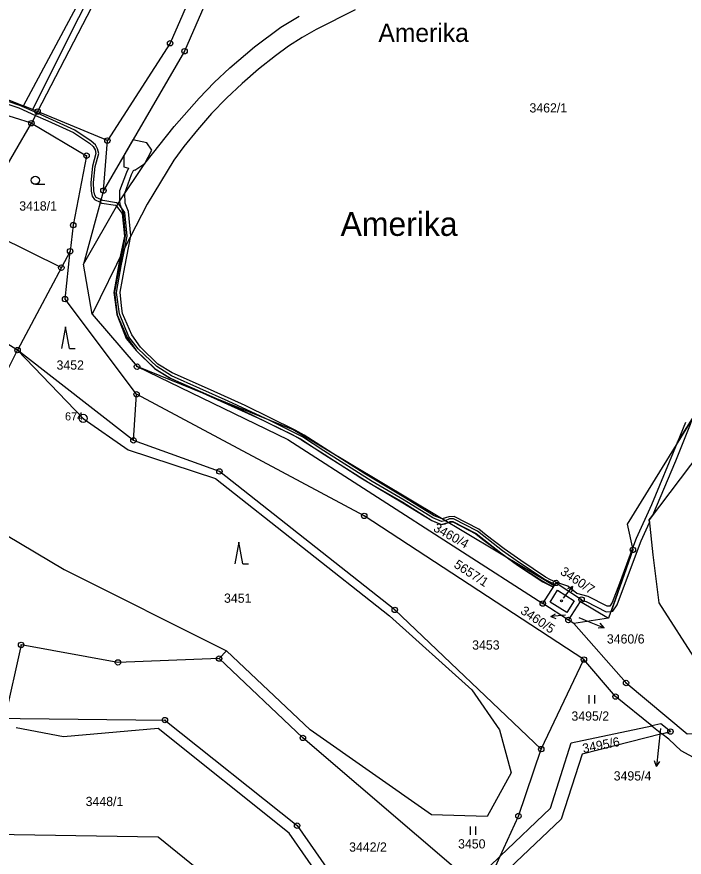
# Model space of a CAD drawing. Extents: x -644096 to -634268, y -1141430 to -1133463.
# Drawn here: x -641669.3 to -641546.1, y -1138233.1 to -1138078.1 of the extents above; entities that cross this region are included whole.
import ezdxf

# ---------------------------------------------------------------- set-up
doc = ezdxf.new("R2010")
doc.units = 0
for name, color, linetype in [('_CIVIL_CONSTRUCTION', 7, 'Continuous'), ('B_Hranice _3D', 7, 'Continuous'), ('M_Svah_Zarez', 7, 'Continuous'), ('svrsek_osa_sjezdy', 7, 'Continuous'), ('svrsek_osa_VRT', 7, 'Continuous'), ('svrsek_popisy_VRT', 7, 'Continuous'), ('terminal_VRT', 7, 'Continuous')]:
    doc.layers.add(name, color=color, linetype=linetype)

msp = doc.modelspace()

# ---------------------------------------------------------------- linework, layer by layer
at = {"layer": '_CIVIL_CONSTRUCTION'}
for centre, radius in [((-641640.97, -1138082.96), 0.5), ((-641640.97, -1138082.96), 0.0303), ((-641638.31, -1138084.42), 0.5), ((-641638.31, -1138084.42), 0.0303), ((-641665.44, -1138095.56), 0.5), ((-641665.44, -1138095.56), 0.0303), ((-641666.56, -1138097.71), 0.5), ((-641666.56, -1138097.71), 0.0303), ((-641652.55, -1138100.91), 0.5), ((-641652.55, -1138100.91), 0.0303), ((-641656.4, -1138103.7), 0.5), ((-641656.4, -1138103.7), 0.0303), ((-641653.28, -1138110.12), 0.5), ((-641653.28, -1138110.12), 0.0303), ((-641658.86, -1138116.51), 0.5), ((-641658.86, -1138116.51), 0.0303), ((-641659.42, -1138121.31), 0.5), ((-641659.42, -1138121.31), 0.0303), ((-641661.04, -1138124.35), 0.5), ((-641661.04, -1138124.35), 0.0303), ((-641660.36, -1138130.16), 0.5), ((-641660.36, -1138130.16), 0.0303), ((-641669.12, -1138139.56), 0.5), ((-641669.12, -1138139.56), 0.0303), ((-641647.08, -1138142.61), 0.5), ((-641647.08, -1138142.61), 0.0303), ((-641647.16, -1138147.7), 0.5), ((-641647.16, -1138147.7), 0.0303), ((-641657.03, -1138152.15), 0.75), ((-641657.03, -1138152.15), 0.03), ((-641647.74, -1138156.21), 0.5), ((-641647.74, -1138156.21), 0.0303), ((-641631.87, -1138161.94), 0.5), ((-641631.87, -1138161.94), 0.0303), ((-641605.17, -1138170.14), 0.5), ((-641605.17, -1138170.14), 0.0303), ((-641555.6, -1138176.41), 0.5), ((-641555.6, -1138176.41), 0.0303), ((-641569.78, -1138182.5), 0.5), ((-641569.78, -1138182.5), 0.0303), ((-641565.08, -1138185.56), 0.5), ((-641565.08, -1138185.56), 0.0303), ((-641599.53, -1138187.47), 0.5), ((-641572.22, -1138186.3), 0.5), ((-641572.22, -1138186.3), 0.0303), ((-641599.53, -1138187.47), 0.0303), ((-641567.5, -1138189.34), 0.5), ((-641567.5, -1138189.34), 0.0303), ((-641668.47, -1138193.93), 0.5), ((-641668.47, -1138193.93), 0.0303), ((-641631.93, -1138196.46), 0.5), ((-641631.93, -1138196.46), 0.0303), ((-641564.63, -1138196.64), 0.5), ((-641564.63, -1138196.64), 0.0303), ((-641650.6, -1138197.16), 0.5), ((-641650.6, -1138197.16), 0.0303), ((-641556.86, -1138200.96), 0.5), ((-641556.86, -1138200.96), 0.0303), ((-641558.8, -1138203.47), 0.5), ((-641558.8, -1138203.47), 0.0303), ((-641641.94, -1138207.8), 0.5), ((-641641.94, -1138207.8), 0.0303), ((-641616.49, -1138211.09), 0.5), ((-641548.67, -1138209.92), 0.5), ((-641548.67, -1138209.92), 0.0303), ((-641616.49, -1138211.09), 0.0303), ((-641572.5, -1138213.15), 0.5), ((-641572.5, -1138213.15), 0.0303), ((-641576.71, -1138225.5), 0.5), ((-641576.71, -1138225.5), 0.0303), ((-641617.54, -1138227.27), 0.5), ((-641617.54, -1138227.27), 0.0303)]:
    msp.add_circle(centre, radius, dxfattribs=at)
at = {"layer": 'B_Hranice _3D'}
for points in [[(-641673.07, -1138093.51), (-641668.91, -1138094.9), (-641665.81, -1138096.26), (-641663.52, -1138097.27), (-641658.81, -1138099.44), (-641655.84, -1138101.41), (-641655.17, -1138102.02), (-641654.83, -1138102.59), (-641654.67, -1138103.28), (-641655.32, -1138105.62), (-641655.61, -1138108.65), (-641655.52, -1138110.22), (-641655.36, -1138111.16), (-641654.93, -1138111.78), (-641653.87, -1138112.3), (-641653.73, -1138111.8), (-641654.59, -1138111.38), (-641654.88, -1138110.96), (-641655.02, -1138110.16), (-641655.11, -1138108.66), (-641654.82, -1138105.72), (-641654.15, -1138103.29), (-641654.36, -1138102.41), (-641654.77, -1138101.7), (-641655.54, -1138101.01), (-641658.57, -1138099), (-641663.32, -1138096.81), (-641665.58, -1138095.82), (-641668.73, -1138094.44), (-641672.89, -1138093.04)], [(-641545.9, -1138152.9), (-641547.43, -1138156.68), (-641544.63, -1138152.15)]]:
    msp.add_lwpolyline(points, dxfattribs=at)
for points in [[(-641647.84, -1138100.79), (-641649.53, -1138103.68), (-641649.5, -1138105.76), (-641648.67, -1138106.01), (-641649.05, -1138106.77), (-641650.33, -1138110.21), (-641650.29, -1138112.05), (-641650.28, -1138112.64), (-641649.64, -1138114.23), (-641649.24, -1138118.49), (-641649.85, -1138121.62), (-641651.21, -1138128.81), (-641650.95, -1138131.52), (-641650.77, -1138133.07), (-641648.93, -1138137.22), (-641647.23, -1138139.65), (-641643.88, -1138142.95), (-641641.06, -1138144.65), (-641631.17, -1138149.06), (-641627.57, -1138150.69), (-641618.36, -1138155.21), (-641616.75, -1138156.09), (-641612.57, -1138158.78), (-641605.77, -1138163.14), (-641598.07, -1138167.74), (-641592.71, -1138171), (-641590.88, -1138171.74), (-641589.65, -1138171.37), (-641588.81, -1138171.24), (-641584.56, -1138173.43), (-641583.26, -1138174.47), (-641578.74, -1138177.88), (-641576.86, -1138179.21), (-641572.24, -1138182.3), (-641571.26, -1138182.81), (-641570.25, -1138183.26), (-641570.1, -1138183.03), (-641569.78, -1138182.5), (-641565.08, -1138185.56), (-641565.15, -1138185.69), (-641564.19, -1138185.92), (-641560.55, -1138187.81), (-641559.63, -1138187.75), (-641555.6, -1138176.41), (-641555.67, -1138176.1), (-641558.08, -1138182.58), (-641559.42, -1138186.11), (-641559.85, -1138186.77), (-641560.33, -1138186.79), (-641563.83, -1138184.98), (-641565.92, -1138184.47), (-641567.63, -1138183.12), (-641569.83, -1138182.34), (-641570.82, -1138181.91), (-641571.72, -1138181.44), (-641576.3, -1138178.39), (-641579.33, -1138176.23), (-641582.64, -1138173.69), (-641584.02, -1138172.59), (-641588.59, -1138170.22), (-641589.54, -1138170.28), (-641590.81, -1138170.67), (-641592.25, -1138170.1), (-641597.55, -1138166.88), (-641605.25, -1138162.28), (-641610.31, -1138159.04), (-641616.23, -1138155.23), (-641617.9, -1138154.33), (-641627.15, -1138149.79), (-641633.55, -1138146.88), (-641640.6, -1138143.77), (-641643.26, -1138142.15), (-641646.47, -1138139.01), (-641648.05, -1138136.72), (-641649.79, -1138132.81), (-641649.95, -1138131.42), (-641650.21, -1138128.85), (-641649.33, -1138124.19), (-641648.25, -1138118.47), (-641648.66, -1138113.99), (-641649.28, -1138112.44), (-641649.32, -1138110.62), (-641648.13, -1138107.17), (-641647.69, -1138106.3), (-641647.51, -1138106.36), (-641645.63, -1138105.15), (-641644.34, -1138102.69), (-641645.26, -1138101.32)], [(-641653.73, -1138111.8), (-641653.87, -1138112.3), (-641653.57, -1138112.44), (-641651.04, -1138112.85), (-641650.84, -1138112.99), (-641649.83, -1138114.35), (-641649.4, -1138118.53), (-641650.17, -1138122.29), (-641651.35, -1138128.92), (-641650.81, -1138133.01), (-641649.06, -1138137.4), (-641647.25, -1138139.65), (-641643.73, -1138142.99), (-641640.93, -1138144.72), (-641633.52, -1138148.11), (-641623.98, -1138152.44), (-641616.81, -1138155.97), (-641612.9, -1138158.57), (-641603.96, -1138164.22), (-641598.07, -1138167.63), (-641592.71, -1138170.96), (-641590.94, -1138171.7), (-641590.25, -1138171.59), (-641589.68, -1138171.35), (-641589.3, -1138171.18), (-641588.84, -1138171.16), (-641584.52, -1138173.39), (-641579.94, -1138176.98), (-641578.35, -1138178.11), (-641576.81, -1138179.2), (-641572.2, -1138182.2), (-641571.23, -1138182.74), (-641570.22, -1138183.21), (-641570.1, -1138183.03), (-641569.95, -1138182.78), (-641571.01, -1138182.3), (-641571.94, -1138181.78), (-641576.53, -1138178.78), (-641579.64, -1138176.58), (-641584.24, -1138172.97), (-641588.72, -1138170.66), (-641589.42, -1138170.68), (-641590.21, -1138171.03), (-641590.88, -1138171.18), (-641592.48, -1138170.52), (-641597.81, -1138167.21), (-641603.7, -1138163.8), (-641612.62, -1138158.15), (-641616.56, -1138155.53), (-641622.55, -1138152.55), (-641630.28, -1138148.99), (-641640.69, -1138144.28), (-641643.43, -1138142.59), (-641646.89, -1138139.31), (-641648.62, -1138137.14), (-641650.33, -1138132.89), (-641650.85, -1138128.93), (-641650, -1138123.99), (-641649.29, -1138120.49), (-641648.9, -1138118.55), (-641649.35, -1138114.17), (-641650.45, -1138112.65), (-641650.59, -1138112.55), (-641650.84, -1138112.37), (-641653.41, -1138111.96)], [(-641559.63, -1138187.75), (-641559.29, -1138187.73), (-641558.52, -1138186.57), (-641557.14, -1138182.94), (-641554.09, -1138174.71), (-641552.56, -1138171.36), (-641552.61, -1138170.89), (-641551.93, -1138169.99), (-641547.69, -1138159.97), (-641544.96, -1138153.24), (-641544.63, -1138152.15), (-641547.43, -1138156.68), (-641552.16, -1138168.08), (-641555.01, -1138174.33), (-641555.67, -1138176.1), (-641555.6, -1138176.41)]]:
    msp.add_lwpolyline(points, close=True, dxfattribs=at)
at = {"layer": 'M_Svah_Zarez'}
msp.add_circle((-641568.77, -1138185.8), 0.175, dxfattribs=at)
at = {"layer": 'svrsek_osa_sjezdy'}
for p, q in [((-641665.83, -1138108.98), (-641664.08, -1138108.98)), ((-641660.27, -1138135.26), (-641661.02, -1138139.26)), ((-641659.52, -1138139.26), (-641660.27, -1138135.26)), ((-641659.52, -1138139.26), (-641658.52, -1138139.26)), ((-641628.29, -1138174.99), (-641629.04, -1138178.99)), ((-641627.54, -1138178.99), (-641628.29, -1138174.99)), ((-641627.54, -1138178.99), (-641626.54, -1138178.99)), ((-641563.64, -1138204.73), (-641563.64, -1138203.23)), ((-641562.64, -1138204.73), (-641562.64, -1138203.23)), ((-641585.55, -1138228.94), (-641585.55, -1138227.44)), ((-641584.55, -1138228.94), (-641584.55, -1138227.44))]:
    msp.add_line(p, q, dxfattribs=at)
msp.add_circle((-641665.83, -1138108.23), 0.75, dxfattribs=at)
at = {"layer": 'svrsek_popisy_VRT'}
for p, q in [((-641568.42, -1138185.33), (-641566.72, -1138183.15)), ((-641566.72, -1138183.15), (-641567.65, -1138183.6)), ((-641566.72, -1138183.15), (-641566.92, -1138184.16)), ((-641570.75, -1138188.72), (-641569.9, -1138188.18)), ((-641568.06, -1138188.44), (-641570.75, -1138188.72)), ((-641570.75, -1138188.72), (-641569.8, -1138189.08)), ((-641565.6, -1138188.87), (-641563.68, -1138189.65)), ((-641563.68, -1138189.65), (-641560.9, -1138190.77)), ((-641560.9, -1138190.77), (-641561.64, -1138189.94)), ((-641560.9, -1138190.77), (-641562.01, -1138190.86)), ((-641550.53, -1138209.35), (-641550.92, -1138213.38)), ((-641550.92, -1138213.38), (-641551.23, -1138216.36)), ((-641551.23, -1138216.36), (-641551.63, -1138215.32)), ((-641551.23, -1138216.36), (-641550.63, -1138215.42))]:
    msp.add_line(p, q, dxfattribs=at)
at = {"layer": 'terminal_VRT'}
for p, q in [((-641684.14, -1138088.05), (-641668.03, -1138094.52)), ((-641666.56, -1138097.71), (-641686.04, -1138091.6)), ((-641666.37, -1138095.19), (-641668.03, -1138094.52)), ((-641665.44, -1138095.56), (-641666.56, -1138097.71)), ((-641665.44, -1138095.56), (-641666.37, -1138095.19)), ((-641652.55, -1138100.91), (-641665.44, -1138095.56)), ((-641677.37, -1138116.26), (-641666.56, -1138097.71)), ((-641653.28, -1138110.12), (-641652.55, -1138100.91)), ((-641653.28, -1138110.12), (-641656.95, -1138123.7)), ((-641677.37, -1138116.26), (-641661.04, -1138124.35)), ((-641659.42, -1138121.31), (-641661.04, -1138124.35)), ((-641655.33, -1138132.94), (-641656.95, -1138123.7)), ((-641661.04, -1138124.35), (-641669.12, -1138139.56)), ((-641655.33, -1138132.94), (-641647.08, -1138142.61)), ((-641669.12, -1138139.56), (-641672.87, -1138137.28)), ((-641682.88, -1138166.74), (-641669.12, -1138139.56)), ((-641647.74, -1138156.21), (-641669.12, -1138139.56)), ((-641647.74, -1138156.21), (-641647.16, -1138147.7)), ((-641572.22, -1138186.3), (-641570.1, -1138183.03)), ((-641567.5, -1138189.34), (-641572.22, -1138186.3)), ((-641567.5, -1138189.34), (-641565.28, -1138185.91)), ((-641565.28, -1138185.91), (-641560.08, -1138189.01)), ((-641566.52, -1138189.97), (-641567.5, -1138189.34)), ((-641560.08, -1138189.01), (-641566.52, -1138189.97)), ((-641630.55, -1138195), (-641631.93, -1138196.46)), ((-641572.5, -1138213.15), (-641564.63, -1138196.64)), ((-641552.1, -1138208.85), (-641550.26, -1138210.33)), ((-641585.26, -1138237.85), (-641580.06, -1138232.89)), ((-641583.13, -1138239.67), (-641580.06, -1138232.89))]:
    msp.add_line(p, q, dxfattribs=at)
for points in [[(-641589.43, -1137861.17), (-641596.17, -1137893.3), (-641600.5, -1137933.96), (-641604.12, -1137964.63), (-641613.55, -1138006.18), (-641622.33, -1138036), (-641634.4, -1138067.83), (-641640.97, -1138082.96), (-641652.55, -1138100.91)], [(-641593.95, -1137900.34), (-641597.53, -1137934.26), (-641601.17, -1137965.15), (-641610.64, -1138006.93), (-641619.48, -1138037), (-641631.62, -1138068.96), (-641638.31, -1138084.42), (-641653.28, -1138110.12)], [(-641668.03, -1138094.52), (-641657.31, -1138074.43), (-641647.91, -1138054.46)], [(-641646.58, -1138054.82), (-641649.38, -1138061.33), (-641666.37, -1138095.19)], [(-641645.11, -1138055.22), (-641648.02, -1138061.97), (-641665.44, -1138095.56)], [(-641606.84, -1138076.81), (-641614.01, -1138080.4), (-641616.63, -1138081.89), (-641619.14, -1138083.51), (-641621.55, -1138085.25), (-641624.68, -1138087.74), (-641627.69, -1138090.36), (-641630.58, -1138093.1), (-641633.32, -1138095.94), (-641635.94, -1138098.92), (-641638.43, -1138102.01), (-641640.28, -1138104.5), (-641645.23, -1138112.62), (-641649.42, -1138120.74), (-641655.33, -1138132.94)], [(-641656.95, -1138123.7), (-641650.38, -1138112.18), (-641645.61, -1138105.15), (-641640.21, -1138098.3), (-641635.63, -1138093.06), (-641632.87, -1138090.21), (-641629.95, -1138087.47), (-641625.4, -1138083.59), (-641620.58, -1138080.02), (-641617.15, -1138077.96)], [(-641666.56, -1138097.71), (-641656.4, -1138103.7), (-641658.86, -1138116.51), (-641659.42, -1138121.31)], [(-641499.97, -1138099.24), (-641504.38, -1138108.13), (-641514.03, -1138120.63), (-641537.8, -1138141.09), (-641556.68, -1138171.65), (-641555.6, -1138176.41), (-641560.08, -1138189.01)], [(-641497.47, -1138103.75), (-641518.43, -1138130.55), (-641533.52, -1138145.64), (-641552.61, -1138170.89), (-641551.92, -1138177.29), (-641550.84, -1138186.18), (-641543.88, -1138196.97), (-641531.7, -1138182.81), (-641529.23, -1138174.94), (-641530.42, -1138164.13), (-641529.13, -1138162.92)], [(-641647.16, -1138147.7), (-641660.36, -1138130.16), (-641659.42, -1138121.31)], [(-641669.12, -1138139.56), (-641657.03, -1138152.15), (-641648.72, -1138157.98), (-641632.61, -1138163.27), (-641600.51, -1138188.6), (-641585.31, -1138202.2), (-641580.18, -1138209.61), (-641578.05, -1138217.51), (-641582.46, -1138225.59), (-641592.77, -1138225.27), (-641615.15, -1138209.6), (-641630.55, -1138195)], [(-641647.08, -1138142.61), (-641619.27, -1138156.03), (-641572.22, -1138186.3)], [(-641570.1, -1138183.03), (-641618.29, -1138154.28), (-641647.08, -1138142.61)], [(-641564.63, -1138196.64), (-641605.17, -1138170.14), (-641647.16, -1138147.7)], [(-641572.5, -1138213.15), (-641599.53, -1138187.47), (-641631.87, -1138161.94), (-641647.74, -1138156.21)], [(-641682.88, -1138166.74), (-641681.89, -1138167.33), (-641660.55, -1138180.01), (-641630.55, -1138195)], [(-641570.1, -1138183.03), (-641569.78, -1138182.5), (-641565.08, -1138185.56), (-641565.28, -1138185.91)], [(-641567.8, -1138187.93), (-641570.89, -1138186.05), (-641569.5, -1138183.86), (-641566.42, -1138185.79), (-641567.8, -1138187.93)], [(-641566.52, -1138189.97), (-641556.86, -1138200.96), (-641545.6, -1138210.34), (-641540.31, -1138210.22), (-641537.36, -1138209.19), (-641530.5, -1138206.25)], [(-641631.93, -1138196.46), (-641650.6, -1138197.16), (-641668.47, -1138193.93), (-641671.47, -1138207.46), (-641668.67, -1138207.49), (-641641.94, -1138207.8), (-641617.54, -1138227.27), (-641609.81, -1138238.38), (-641612.56, -1138249.03), (-641606.76, -1138261.37)], [(-641585.26, -1138237.85), (-641616.49, -1138211.09), (-641631.93, -1138196.46)], [(-641552.1, -1138208.85), (-641558.8, -1138203.47), (-641564.63, -1138196.64)], [(-641420.78, -1138203.82), (-641439.92, -1138208.86), (-641456.3, -1138214.9), (-641470.06, -1138220.58), (-641486.94, -1138229.41), (-641498.69, -1138234.54), (-641508.42, -1138234.43), (-641513.9, -1138232.13), (-641531.58, -1138221.66), (-641546.69, -1138213.48), (-641548.98, -1138211.35), (-641550.26, -1138210.33)], [(-641580.06, -1138232.89), (-641570.78, -1138224.03), (-641566.98, -1138212), (-641552.1, -1138208.85)], [(-641550.26, -1138210.33), (-641548.67, -1138209.92), (-641550.46, -1138208.5), (-641552.1, -1138208.85)], [(-641612.17, -1138254.47), (-641614.68, -1138249.23), (-641611.98, -1138238.77), (-641619.02, -1138228.65), (-641643.19, -1138209.36), (-641660.67, -1138210.89), (-641669.37, -1138209.2)], [(-641550.26, -1138210.33), (-641564.98, -1138214.09), (-641568.86, -1138226.05), (-641583.13, -1138239.67)], [(-641580.06, -1138232.89), (-641576.71, -1138225.5), (-641572.5, -1138213.15)], [(-641677.38, -1138228.81), (-641643.19, -1138229.35), (-641613.65, -1138253.27)]]:
    msp.add_lwpolyline(points, dxfattribs=at)

# ---------------------------------------------------------------- texts
at = {"layer": '_CIVIL_CONSTRUCTION'}
msp.add_text('674', height=1.5, dxfattribs=at).set_placement((-641660.37, -1138152.53))
at = {"layer": 'svrsek_osa_VRT'}
for s, p in [('3462/1', (-641574.68, -1138095.73)), ('3418/1', (-641668.81, -1138113.82)), ('3452', (-641661.93, -1138143.16)), ('3451', (-641631.03, -1138186.16)), ('3460/6', (-641560.4, -1138193.68)), ('3453', (-641585.25, -1138194.8)), ('3495/2', (-641566.94, -1138207.91)), ('3495/4', (-641559.14, -1138218.94)), ('3448/1', (-641656.56, -1138223.66)), ('3442/2', (-641607.95, -1138232.07)), ('3450', (-641587.85, -1138231.48))]:
    msp.add_text(s, height=1.7, dxfattribs=at).set_placement(p)
for s, rotation, p in [('3460/4', 331, (-641592.56, -1138172.84)), ('5657/1', 327, (-641588.77, -1138179.52)), ('3460/7', 326, (-641569.15, -1138180.78)), ('3460/5', 326, (-641576.49, -1138188.03)), ('3495/6', 11, (-641564.73, -1138213.89))]:
    msp.add_text(s, height=1.7, rotation=rotation, dxfattribs=at).set_placement(p)
at = {"layer": 'svrsek_popisy_VRT'}
for height, p in [(3.4, (-641602.55, -1138082.72)), (4.4, (-641609.52, -1138118.49))]:
    msp.add_text('Amerika', height=height, dxfattribs=at).set_placement(p)

doc.saveas('drawing.dxf')
